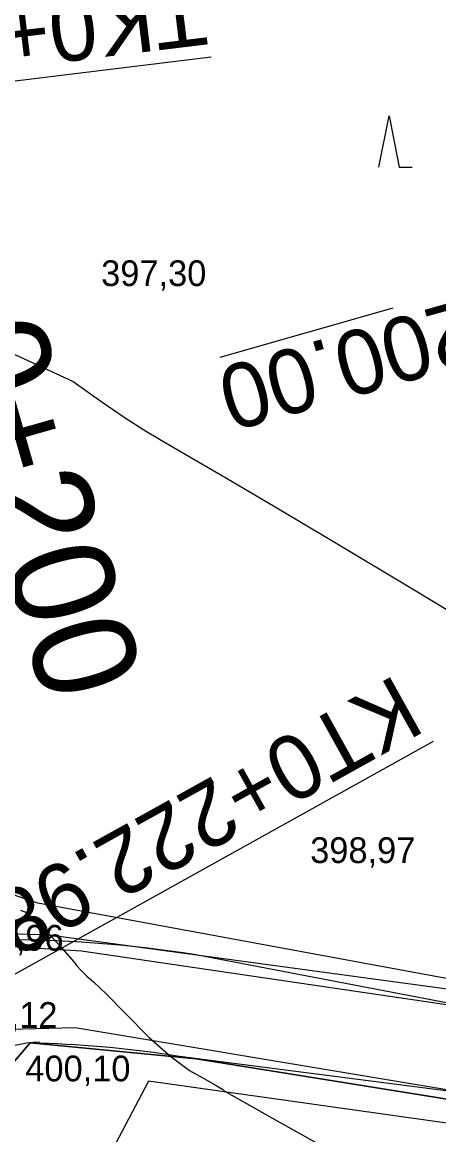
# Model space of a CAD drawing. Extents: x -574342 to -507939, y -1144044 to -1123894.
# Drawn here: x -508521.32 to -508505.13, y -1143262.87 to -1143219.6 of the extents above; entities that cross this region are included whole.
import ezdxf

# ---------------------------------------------------------------- set-up
doc = ezdxf.new("R2010")
doc.units = 0
for name, color, linetype in [('01_PARCELY_NAVRH_PC', 7, 'Continuous'), ('01_PARCELY_NAVRH_ŽP', 7, 'Continuous'), ('18', 7, 'Continuous'), ('19', 7, 'Continuous'), ('23', 7, 'Continuous'), ('42', 7, 'Continuous'), ('43', 7, 'Continuous'), ('55', 7, 'Continuous'), ('6', 7, 'Continuous'), ('cesty', 7, 'Continuous'), ('Level 255', 7, 'Continuous'), ('VRST HL', 7, 'Continuous'), ('VRST VEDL', 7, 'Continuous')]:
    doc.layers.add(name, color=color, linetype=linetype)

msp = doc.modelspace()

# ---------------------------------------------------------------- linework, layer by layer
at = {"layer": '01_PARCELY_NAVRH_PC'}
msp.add_lwpolyline([(-508446.21, -1143255.76), (-508469.74, -1143257.73), (-508480.76, -1143258.08), (-508496.39, -1143258.35), (-508520.28, -1143255.11), (-508526.55, -1143254.9), (-508531.16, -1143250.06), (-508524.26, -1143263.08), (-508521.01, -1143259.29), (-508514.56, -1143259.91), (-508493.5, -1143263.3), (-508475.11, -1143263.39), (-508446.02, -1143260.22)], close=True, dxfattribs=at)
at = {"layer": '01_PARCELY_NAVRH_ŽP'}
msp.add_lwpolyline([(-508425.23, -1143400.39), (-508448.26, -1143343.08), (-508432.21, -1143324.29), (-508434.31, -1143320.59), (-508441.9, -1143297.61), (-508445.4, -1143275.01), (-508446.02, -1143260.22), (-508475.11, -1143263.39), (-508493.5, -1143263.3), (-508514.56, -1143259.91), (-508521.01, -1143259.29), (-508524.26, -1143263.08), (-508519.86, -1143267.33), (-508511.25, -1143285.64), (-508506.89, -1143298.29), (-508504.21, -1143312.1), (-508498.26, -1143372.94), (-508491.36, -1143454.58)], dxfattribs=at)
at = {"layer": '23'}
for points in [[(-508540.779, -1143224.22), (-508513.978, -1143220.947)], [(-508528.925, -1143260.676), (-508505.325, -1143247.56)]]:
    msp.add_lwpolyline(points, dxfattribs=at)
at = {"layer": '42'}
for points in [[(-508475.71, -1143257.35), (-508496.39, -1143258.35), (-508520.72, -1143253.86), (-508528.66, -1143251.18), (-508534.38, -1143238.75), (-508538.15, -1143218.95), (-508538.33, -1143193.52)], [(-508475.71, -1143257.35), (-508496.39, -1143258.35), (-508520.72, -1143253.86), (-508528.66, -1143251.18), (-508534.38, -1143238.75), (-508538.15, -1143218.95), (-508538.33, -1143193.52)], [(-508495.7, -1143263.7), (-508516.42, -1143260.79), (-508519.86, -1143267.33), (-508511.25, -1143285.64), (-508506.89, -1143298.29), (-508504.21, -1143312.1)], [(-508495.7, -1143263.7), (-508516.42, -1143260.79), (-508519.86, -1143267.33), (-508511.25, -1143285.64), (-508506.89, -1143298.29), (-508504.21, -1143312.1)]]:
    msp.add_lwpolyline(points, dxfattribs=at)
at = {"layer": '43'}
for p, q in [((-508507.46, -1143225.243), (-508507.06, -1143223.243)), ((-508507.06, -1143223.243), (-508506.66, -1143225.243)), ((-508506.66, -1143225.243), (-508506.16, -1143225.243))]:
    msp.add_line(p, q, dxfattribs=at)
at = {"layer": '55'}
for points in [[(-508530.09, -1143253.58), (-508526.75, -1143255.23), (-508519.02, -1143255.71), (-508495.48, -1143259.17)], [(-508530.09, -1143253.58), (-508526.75, -1143255.23), (-508519.02, -1143255.71), (-508495.48, -1143259.17)], [(-508495.8, -1143262.63), (-508519.26, -1143258.71), (-508523.87, -1143258.82), (-508526.92, -1143261.04)], [(-508495.8, -1143262.63), (-508519.26, -1143258.71), (-508523.87, -1143258.82), (-508526.92, -1143261.04)]]:
    msp.add_lwpolyline(points, dxfattribs=at)
at = {"layer": '6'}
msp.add_lwpolyline([(-508506.912, -1143230.722), (-508513.644, -1143232.64)], dxfattribs=at)
at = {"layer": 'cesty'}
for p, q in [((-508498.367, -1143258.969), (-508514.576, -1143255.875)), ((-508498.84, -1143261.931), (-508515.206, -1143259.825))]:
    msp.add_line(p, q, dxfattribs=at)
for centre, radius, start, end in [((-508521.984, -1143302.287), 47, 80.9307, 90.6015), ((-508520.592, -1143263.271), 4, 90.6015, 208.6901), ((-508521.984, -1143302.287), 43, 80.9307, 88.2024)]:
    msp.add_arc(centre, radius, start, end, dxfattribs=at)
at = {"layer": 'VRST HL'}
msp.add_lwpolyline([(-508521.386, -1143254.134), (-508521.19, -1143254.213), (-508520.887, -1143254.453), (-508520.477, -1143254.854), (-508519.959, -1143255.417), (-508519.574, -1143255.846), (-508519.321, -1143256.14), (-508519.201, -1143256.3), (-508519.031, -1143256.485), (-508518.812, -1143256.694), (-508518.545, -1143256.928), (-508518.051, -1143257.403), (-508517.331, -1143258.121), (-508516.385, -1143259.08), (-508515.55, -1143259.83), (-508514.825, -1143260.373), (-508514.21, -1143260.708), (-508513.78, -1143260.949), (-508513.536, -1143261.099), (-508513.477, -1143261.155), (-508511.617, -1143262.207), (-508507.956, -1143264.253)], dxfattribs=at)
at = {"layer": 'VRST VEDL'}
msp.add_lwpolyline([(-508521.778, -1143232.443), (-508519.338, -1143233.572), (-508518.27, -1143234.334), (-508517.355, -1143234.962), (-508516.593, -1143235.456), (-508515.986, -1143235.816), (-508514.99, -1143236.399), (-508513.606, -1143237.206), (-508511.834, -1143238.236), (-508509.285, -1143239.75), (-508505.958, -1143241.749), (-508501.854, -1143244.233)], dxfattribs=at)

# ---------------------------------------------------------------- texts
at = {"layer": '18'}
for s, height, rotation, p in [('TK0+184.41', 2.5, 186.9628, (-508514.342, -1143217.969)), ('0+200', 4, 285.897, (-508524.54, -1143231.773)), ('KT0+222.98', 2.5, 209.0636, (-508506.782, -1143244.938))]:
    msp.add_text(s, height=height, rotation=rotation, dxfattribs=at).set_placement(p)
at = {"layer": '19'}
msp.add_text('P4   200.00', height=2.5, rotation=195.8972, dxfattribs=at).set_placement((-508497.433, -1143228.439))
at = {"layer": 'Level 255'}
for s, p in [('397,30', (-508518.255, -1143229.86)), ('398,97', (-508510.125, -1143252.3)), ('399,96', (-508523.805, -1143255.71)), ('400,12', (-508524.045, -1143258.71)), ('400,10', (-508521.205, -1143260.79))]:
    msp.add_text(s, height=1, dxfattribs=at).set_placement(p)

doc.saveas('drawing.dxf')
